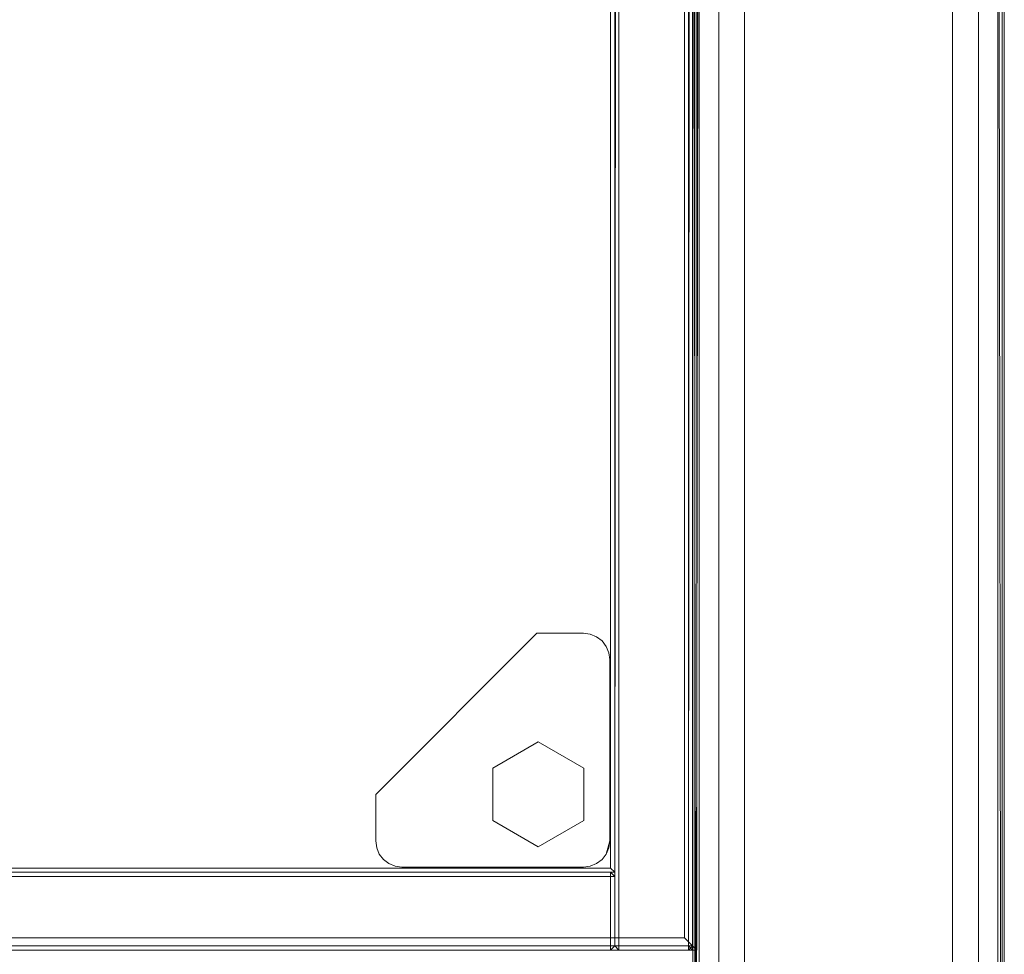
# Model space of a CAD drawing. Header units: inches. Extents: x 813 to 1305, y 19 to 194.
# Tile 847 of 875: x 1295 to 1304, y 131 to 140. Entities that reach past the tile are written whole.
import ezdxf

# ---------------------------------------------------------------- set-up
doc = ezdxf.new("R2010")
doc.units = ezdxf.units.IN
doc.header["$MEASUREMENT"] = 0
for name, color, linetype, true_color in [('CET color Bisque2', 7, 'Continuous', 0xf0d2b4), ('CET color Grey2', 7, 'Continuous', 0x060606), ('CET color Grey77', 7, 'Continuous', 0xc4c4c4), ('CET color Grey80', 7, 'Continuous', 0xcbcdcc), ('CET color Grey98', 7, 'Continuous', 0xfafafa), ('CET color NavajoWhite4', 7, 'Continuous', 0x81775f)]:
    doc.layers.add(name, color=color, linetype=linetype, true_color=true_color)
doc.layers.add('CET Default', color=7, linetype='Continuous')

# ---------------------------------------------------------------- blocks, each defined once
blk = doc.blocks.new('*C171')
at = {"layer": 'CET color Grey2', "linetype": 'Continuous', "lineweight": 0}
for points, invisible_edges in [([(40, 2.5, 32.1525), (2, 2.5, 32.1525), (2, 2.5, 34.0275), (40, 2.5, 32.1525)], 4), ([(40, 2.5, 32.1525), (2, 2.5, 34.0275), (40, 2.5, 34.0275), (40, 2.5, 32.1525)], 9), ([(2, 2.5, 32.1525), (40, 2.5, 32.1525), (40, 0.5, 32.1525), (2, 2.5, 32.1525)], 4), ([(2, 2.5, 32.1525), (40, 0.5, 32.1525), (2, 0.5, 32.1525), (2, 2.5, 32.1525)], 9), ([(2, 0.5, 34.0275), (40, 0.5, 34.0275), (40, 2.5, 34.0275), (2, 0.5, 34.0275)], 4), ([(2, 0.5, 34.0275), (40, 2.5, 34.0275), (2, 2.5, 34.0275), (2, 0.5, 34.0275)], 9), ([(40, 2.5, 48.4213), (2, 2.5, 48.4213), (2, 2.5, 49.4213), (40, 2.5, 48.4213)], 4), ([(40, 2.5, 48.4213), (2, 2.5, 49.4213), (40, 2.5, 49.4213), (40, 2.5, 48.4213)], 9), ([(2, 2.5, 48.4213), (40, 2.5, 48.4213), (40, 0.5, 48.4213), (2, 2.5, 48.4213)], 4), ([(2, 2.5, 48.4213), (40, 0.5, 48.4213), (2, 0.5, 48.4213), (2, 2.5, 48.4213)], 9), ([(2, 0.5, 49.4213), (40, 0.5, 49.4213), (40, 2.5, 49.4213), (2, 0.5, 49.4213)], 4), ([(2, 0.5, 49.4213), (40, 2.5, 49.4213), (2, 2.5, 49.4213), (2, 0.5, 49.4213)], 9), ([(40, 2.5, 8.59), (2, 2.5, 8.59), (2, 2.5, 9.59), (40, 2.5, 8.59)], 4), ([(40, 2.5, 8.59), (2, 2.5, 9.59), (40, 2.5, 9.59), (40, 2.5, 8.59)], 9), ([(2, 2.5, 8.59), (40, 2.5, 8.59), (40, 0.5, 8.59), (2, 2.5, 8.59)], 4), ([(2, 2.5, 8.59), (40, 0.5, 8.59), (2, 0.5, 8.59), (2, 2.5, 8.59)], 9), ([(2, 0.5, 9.59), (40, 0.5, 9.59), (40, 2.5, 9.59), (2, 0.5, 9.59)], 4), ([(2, 0.5, 9.59), (40, 2.5, 9.59), (2, 2.5, 9.59), (2, 0.5, 9.59)], 9), ([(40, 2.5, 0.5), (2, 2.5, 0.5), (2, 2.5, 1.5), (40, 2.5, 0.5)], 4), ([(40, 2.5, 0.5), (2, 2.5, 1.5), (40, 2.5, 1.5), (40, 2.5, 0.5)], 9), ([(2, 2.5, 0.5), (40, 2.5, 0.5), (40, 0.5, 0.5), (2, 2.5, 0.5)], 4), ([(2, 2.5, 0.5), (40, 0.5, 0.5), (2, 0.5, 0.5), (2, 2.5, 0.5)], 9), ([(2, 0.5, 1.5), (40, 0.5, 1.5), (40, 2.5, 1.5), (2, 0.5, 1.5)], 4), ([(2, 0.5, 1.5), (40, 2.5, 1.5), (2, 2.5, 1.5), (2, 0.5, 1.5)], 9), ([(2, 0.5, 32.1525), (40, 0.5, 32.1525), (40, 0.5, 34.0275), (2, 0.5, 32.1525)], 4), ([(2, 0.5, 32.1525), (40, 0.5, 34.0275), (2, 0.5, 34.0275), (2, 0.5, 32.1525)], 9), ([(2, 0.5, 48.4213), (40, 0.5, 48.4213), (40, 0.5, 49.4213), (2, 0.5, 48.4213)], 4), ([(2, 0.5, 48.4213), (40, 0.5, 49.4213), (2, 0.5, 49.4213), (2, 0.5, 48.4213)], 9), ([(2, 0.5, 8.59), (40, 0.5, 8.59), (40, 0.5, 9.59), (2, 0.5, 8.59)], 4), ([(2, 0.5, 8.59), (40, 0.5, 9.59), (2, 0.5, 9.59), (2, 0.5, 8.59)], 9), ([(2, 0.5, 0.5), (40, 0.5, 0.5), (40, 0.5, 1.5), (2, 0.5, 0.5)], 4), ([(2, 0.5, 0.5), (40, 0.5, 1.5), (2, 0.5, 1.5), (2, 0.5, 0.5)], 9)]:
    blk.add_3dface(points, dxfattribs=dict(at, invisible_edges=invisible_edges))
at = {"layer": 'CET color Grey98', "linetype": 'Continuous', "lineweight": 0}
for points, invisible_edges in [([(42, 3, 0.5625), (0, 3, 0.5625), (0, 3, 0.8675), (42, 3, 0.5625)], 4), ([(42, 3, 0.5625), (0, 3, 0.8675), (42, 3, 0.8675), (42, 3, 0.5625)], 9), ([(42, 3, 0.8675), (0, 3, 0.8675), (0, 2.9375, 0.93), (42, 3, 0.8675)], 4), ([(42, 3, 0.8675), (0, 2.9375, 0.93), (42, 2.9375, 0.93), (42, 3, 0.8675)], 9), ([(41.8125, 3, 1.1525), (0.1875, 3, 32.9025), (41.8125, 3, 32.9025), (41.8125, 3, 1.1525)], 9), ([(41.8125, 3, 1.1525), (0.1875, 3, 1.1525), (0.1875, 3, 32.9025), (41.8125, 3, 1.1525)], 4), ([(41.8125, 3, 33.1525), (0.1875, 3, 48.9025), (41.8125, 3, 48.9025), (41.8125, 3, 33.1525)], 9), ([(41.8125, 3, 33.1525), (0.1875, 3, 33.1525), (0.1875, 3, 48.9025), (41.8125, 3, 33.1525)], 4), ([(42, 2.9375, 0.93), (0, 2.9375, 0.93), (0, 2.75, 0.93), (42, 2.9375, 0.93)], 4), ([(42, 2.9375, 0.93), (0, 2.75, 0.93), (42, 2.75, 0.93), (42, 2.9375, 0.93)], 9), ([(42, 2.75, 0.5), (0, 2.75, 0.5), (0, 2.9375, 0.5), (42, 2.75, 0.5)], 4), ([(42, 2.75, 0.5), (0, 2.9375, 0.5), (42, 2.9375, 0.5), (42, 2.75, 0.5)], 9), ([(41.8125, 2.75, 1.09), (0.1875, 2.9375, 1.09), (41.8125, 2.9375, 1.09), (41.8125, 2.75, 1.09)], 9), ([(41.8125, 2.75, 1.09), (0.1875, 2.75, 1.09), (0.1875, 2.9375, 1.09), (41.8125, 2.75, 1.09)], 4), ([(41.8125, 2.9375, 32.965), (0.1875, 2.75, 32.965), (41.8125, 2.75, 32.965), (41.8125, 2.9375, 32.965)], 9), ([(41.8125, 2.9375, 32.965), (0.1875, 2.9375, 32.965), (0.1875, 2.75, 32.965), (41.8125, 2.9375, 32.965)], 4), ([(41.8125, 2.75, 33.09), (0.1875, 2.9375, 33.09), (41.8125, 2.9375, 33.09), (41.8125, 2.75, 33.09)], 9), ([(41.8125, 2.75, 33.09), (0.1875, 2.75, 33.09), (0.1875, 2.9375, 33.09), (41.8125, 2.75, 33.09)], 4), ([(41.8125, 2.9375, 48.965), (0.1875, 2.75, 48.965), (41.8125, 2.75, 48.965), (41.8125, 2.9375, 48.965)], 9), ([(41.8125, 2.9375, 48.965), (0.1875, 2.9375, 48.965), (0.1875, 2.75, 48.965), (41.8125, 2.9375, 48.965)], 4), ([(42, 2.75, 0.93), (0, 2.75, 0.93), (0, 2.75, 0.5), (42, 2.75, 0.93)], 4), ([(42, 2.75, 0.93), (0, 2.75, 0.5), (42, 2.75, 0.5), (42, 2.75, 0.93)], 9), ([(41.8125, 2.75, 32.965), (0.1875, 2.75, 1.09), (41.8125, 2.75, 1.09), (41.8125, 2.75, 32.965)], 9), ([(41.8125, 2.75, 32.965), (0.1875, 2.75, 32.965), (0.1875, 2.75, 1.09), (41.8125, 2.75, 32.965)], 4), ([(41.8125, 2.75, 48.965), (0.1875, 2.75, 33.09), (41.8125, 2.75, 33.09), (41.8125, 2.75, 48.965)], 9), ([(41.8125, 2.75, 48.965), (0.1875, 2.75, 48.965), (0.1875, 2.75, 33.09), (41.8125, 2.75, 48.965)], 4), ([(0, 0.0625, 0.93), (42, 0.0625, 0.93), (42, 0.25, 0.93), (0, 0.0625, 0.93)], 4), ([(0, 0.0625, 0.93), (42, 0.25, 0.93), (0, 0.25, 0.93), (0, 0.0625, 0.93)], 9), ([(0, 0.25, 0.93), (42, 0.25, 0.93), (42, 0.25, 0.5), (0, 0.25, 0.93)], 4), ([(0, 0.25, 0.93), (42, 0.25, 0.5), (0, 0.25, 0.5), (0, 0.25, 0.93)], 9), ([(0, 0.25, 0.5), (42, 0.25, 0.5), (42, 0.0625, 0.5), (0, 0.25, 0.5)], 4), ([(0, 0.25, 0.5), (42, 0.0625, 0.5), (0, 0.0625, 0.5), (0, 0.25, 0.5)], 9), ([(0.1875, 0.25, 1.09), (41.8125, 0.0625, 1.09), (0.1875, 0.0625, 1.09), (0.1875, 0.25, 1.09)], 9), ([(0.1875, 0.25, 1.09), (41.8125, 0.25, 1.09), (41.8125, 0.0625, 1.09), (0.1875, 0.25, 1.09)], 4), ([(0.1875, 0.0625, 32.965), (41.8125, 0.25, 32.965), (0.1875, 0.25, 32.965), (0.1875, 0.0625, 32.965)], 9), ([(0.1875, 0.0625, 32.965), (41.8125, 0.0625, 32.965), (41.8125, 0.25, 32.965), (0.1875, 0.0625, 32.965)], 4), ([(0.1875, 0.25, 32.965), (41.8125, 0.25, 1.09), (0.1875, 0.25, 1.09), (0.1875, 0.25, 32.965)], 9), ([(0.1875, 0.25, 32.965), (41.8125, 0.25, 32.965), (41.8125, 0.25, 1.09), (0.1875, 0.25, 32.965)], 4), ([(0.1875, 0.25, 33.09), (41.8125, 0.0625, 33.09), (0.1875, 0.0625, 33.09), (0.1875, 0.25, 33.09)], 9), ([(0.1875, 0.25, 33.09), (41.8125, 0.25, 33.09), (41.8125, 0.0625, 33.09), (0.1875, 0.25, 33.09)], 4), ([(0.1875, 0.0625, 48.965), (41.8125, 0.25, 48.965), (0.1875, 0.25, 48.965), (0.1875, 0.0625, 48.965)], 9), ([(0.1875, 0.0625, 48.965), (41.8125, 0.0625, 48.965), (41.8125, 0.25, 48.965), (0.1875, 0.0625, 48.965)], 4), ([(0.1875, 0.25, 48.965), (41.8125, 0.25, 33.09), (0.1875, 0.25, 33.09), (0.1875, 0.25, 48.965)], 9), ([(0.1875, 0.25, 48.965), (41.8125, 0.25, 48.965), (41.8125, 0.25, 33.09), (0.1875, 0.25, 48.965)], 4), ([(0, 0, 0.8675), (42, 0, 0.8675), (42, 0.0625, 0.93), (0, 0, 0.8675)], 4), ([(0, 0, 0.8675), (42, 0.0625, 0.93), (0, 0.0625, 0.93), (0, 0, 0.8675)], 9), ([(0, 0.0625, 0.5), (42, 0.0625, 0.5), (42, 0, 0.5625), (0, 0.0625, 0.5)], 4), ([(0, 0.0625, 0.5), (42, 0, 0.5625), (0, 0, 0.5625), (0, 0.0625, 0.5)], 9), ([(0, 0, 0.5625), (42, 0, 0.5625), (42, 0, 0.8675), (0, 0, 0.5625)], 4), ([(0, 0, 0.5625), (42, 0, 0.8675), (0, 0, 0.8675), (0, 0, 0.5625)], 9), ([(0.1875, 0.0625, 1.09), (41.8125, 0, 1.1525), (0.1875, 0, 1.1525), (0.1875, 0.0625, 1.09)], 9), ([(0.1875, 0.0625, 1.09), (41.8125, 0.0625, 1.09), (41.8125, 0, 1.1525), (0.1875, 0.0625, 1.09)], 4), ([(0.1875, 0, 32.9025), (41.8125, 0.0625, 32.965), (0.1875, 0.0625, 32.965), (0.1875, 0, 32.9025)], 9), ([(0.1875, 0, 32.9025), (41.8125, 0, 32.9025), (41.8125, 0.0625, 32.965), (0.1875, 0, 32.9025)], 4), ([(0.1875, 0.0625, 33.09), (41.8125, 0, 33.1525), (0.1875, 0, 33.1525), (0.1875, 0.0625, 33.09)], 9), ([(0.1875, 0.0625, 33.09), (41.8125, 0.0625, 33.09), (41.8125, 0, 33.1525), (0.1875, 0.0625, 33.09)], 4), ([(0.1875, 0, 1.1525), (41.8125, 0, 32.9025), (0.1875, 0, 32.9025), (0.1875, 0, 1.1525)], 9), ([(0.1875, 0, 1.1525), (41.8125, 0, 1.1525), (41.8125, 0, 32.9025), (0.1875, 0, 1.1525)], 4), ([(0.1875, 0, 33.1525), (41.8125, 0, 48.9025), (0.1875, 0, 48.9025), (0.1875, 0, 33.1525)], 9), ([(0.1875, 0, 33.1525), (41.8125, 0, 33.1525), (41.8125, 0, 48.9025), (0.1875, 0, 33.1525)], 4)]:
    blk.add_3dface(points, dxfattribs=dict(at, invisible_edges=invisible_edges))
for points in [[(42, 2.9375, 0.5), (0, 2.9375, 0.5), (0, 3, 0.5625), (42, 2.9375, 0.5)], [(42, 2.9375, 0.5), (0, 3, 0.5625), (42, 3, 0.5625), (42, 2.9375, 0.5)], [(41.8125, 2.9375, 1.09), (0.1875, 3, 1.1525), (41.8125, 3, 1.1525), (41.8125, 2.9375, 1.09)], [(41.8125, 2.9375, 1.09), (0.1875, 2.9375, 1.09), (0.1875, 3, 1.1525), (41.8125, 2.9375, 1.09)], [(41.8125, 3, 32.9025), (0.1875, 2.9375, 32.965), (41.8125, 2.9375, 32.965), (41.8125, 3, 32.9025)], [(41.8125, 3, 32.9025), (0.1875, 3, 32.9025), (0.1875, 2.9375, 32.965), (41.8125, 3, 32.9025)], [(41.8125, 2.9375, 33.09), (0.1875, 3, 33.1525), (41.8125, 3, 33.1525), (41.8125, 2.9375, 33.09)], [(41.8125, 2.9375, 33.09), (0.1875, 2.9375, 33.09), (0.1875, 3, 33.1525), (41.8125, 2.9375, 33.09)], [(41.8125, 3, 48.9025), (0.1875, 2.9375, 48.965), (41.8125, 2.9375, 48.965), (41.8125, 3, 48.9025)], [(41.8125, 3, 48.9025), (0.1875, 3, 48.9025), (0.1875, 2.9375, 48.965), (41.8125, 3, 48.9025)], [(0.1875, 0, 48.9025), (41.8125, 0.0625, 48.965), (0.1875, 0.0625, 48.965), (0.1875, 0, 48.9025)], [(0.1875, 0, 48.9025), (41.8125, 0, 48.9025), (41.8125, 0.0625, 48.965), (0.1875, 0, 48.9025)]]:
    blk.add_3dface(points, dxfattribs=at)
blk = doc.blocks.new('*C167')
at = {"layer": 'CET Default', "linetype": 'Continuous', "lineweight": 0, "rotation": 89.99999999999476}
blk.add_blockref('*C171', (505.7222, 919.8549), dxfattribs=at)
blk = doc.blocks.new('*C264')
at = {"layer": 'CET color Grey98', "linetype": 'Continuous', "lineweight": 0}
for points, invisible_edges in [([(-41.9687, 0.0197, 49.5), (41.9688, 0.0197, 49.5), (41.9688, 2.9803, 49.5), (-41.9687, 0.0197, 49.5)], 4), ([(-41.9687, 0.0197, 49.5), (41.9688, 2.9803, 49.5), (-41.9687, 2.9803, 49.5), (-41.9687, 0.0197, 49.5)], 9), ([(-41.9687, 2.9803, 49.5), (41.9688, 2.9803, 49.5), (41.9688, 2.9803, 49.25), (-41.9687, 2.9803, 49.5)], 4), ([(-41.9687, 2.9803, 49.5), (41.9688, 2.9803, 49.25), (-41.9687, 2.9803, 49.25), (-41.9687, 2.9803, 49.5)], 9), ([(-41.9687, 2.9803, 49.25), (41.9688, 2.9803, 49.25), (41.9688, 0.0197, 49.25), (-41.9687, 2.9803, 49.25)], 4), ([(-41.9687, 2.9803, 49.25), (41.9688, 0.0197, 49.25), (-41.9687, 0.0197, 49.25), (-41.9687, 2.9803, 49.25)], 9), ([(-41.9687, 0.0197, 49.25), (41.9688, 0.0197, 49.25), (41.9688, 0.0197, 49.5), (-41.9687, 0.0197, 49.25)], 4), ([(-41.9687, 0.0197, 49.25), (41.9688, 0.0197, 49.5), (-41.9687, 0.0197, 49.5), (-41.9687, 0.0197, 49.25)], 9)]:
    blk.add_3dface(points, dxfattribs=dict(at, invisible_edges=invisible_edges))
blk = doc.blocks.new('*C274')
at = {"layer": 'CET Default', "linetype": 'Continuous', "lineweight": 0, "rotation": 89.9999999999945}
blk.add_blockref('*C264', (505.7222, 961.8549), dxfattribs=at)
blk = doc.blocks.new('*C239')
at = {"layer": 'CET color Bisque2', "linetype": 'Continuous', "lineweight": 0}
for points, invisible_edges in [([(0.791, 3.041, 27.965), (59.169, 3.041, 27.965), (59.169, 15.169, 27.965), (0.791, 3.041, 27.965)], 4), ([(0.791, 3.041, 27.965), (59.169, 15.169, 27.965), (0.791, 15.169, 27.965), (0.791, 3.041, 27.965)], 9)]:
    blk.add_3dface(points, dxfattribs=dict(at, invisible_edges=invisible_edges))
at = {"layer": 'CET color Grey77', "linetype": 'Continuous', "lineweight": 0}
for points, invisible_edges in [([(58.9088, 15.1608, 0.1409), (56.9088, 14.9088, 0.1409), (56.9174, 14.974, 0.1409), (58.9088, 15.1608, 0.1409)], 13), ([(58.9088, 15.1608, 0.1409), (56.9088, 14.4608, 0.1409), (56.9088, 14.9088, 0.1409), (58.9088, 15.1608, 0.1409)], 13), ([(58.9088, 15.1608, 0.1409), (58.4608, 12.9088, 0.1409), (56.9088, 14.4608, 0.1409), (58.9088, 15.1608, 0.1409)], 13), ([(56.9088, 14.4608, 0.5897), (58.4608, 12.9088, 0.5897), (58.9088, 15.1608, 0.5897), (56.9088, 14.4608, 0.5897)], 6), ([(56.9088, 14.9088, 0.5897), (56.9088, 14.4608, 0.5897), (58.9088, 15.1608, 0.5897), (56.9088, 14.9088, 0.5897)], 6), ([(56.9174, 14.974, 0.5897), (56.9088, 14.9088, 0.5897), (58.9088, 15.1608, 0.5897), (56.9174, 14.974, 0.5897)], 6), ([(58.9088, 15.1608, 0.1409), (56.9174, 14.974, 0.1409), (56.9425, 15.0348, 0.1409), (58.9088, 15.1608, 0.1409)], 13), ([(56.9425, 15.0348, 0.5897), (56.9174, 14.974, 0.5897), (58.9088, 15.1608, 0.5897), (56.9425, 15.0348, 0.5897)], 6), ([(58.9088, 15.1608, 0.1409), (56.9425, 15.0348, 0.1409), (56.9826, 15.087, 0.1409), (58.9088, 15.1608, 0.1409)], 13), ([(56.9826, 15.087, 0.5897), (56.9425, 15.0348, 0.5897), (58.9088, 15.1608, 0.5897), (56.9826, 15.087, 0.5897)], 6), ([(56.9425, 15.0348, 0.5897), (56.9826, 15.087, 0.5897), (56.9425, 15.0348, 0.1409), (56.9425, 15.0348, 0.5897)], 2), ([(56.9826, 15.087, 0.5897), (56.9826, 15.087, 0.1409), (56.9425, 15.0348, 0.1409), (56.9826, 15.087, 0.5897)], 4), ([(58.9088, 15.1608, 0.1409), (56.9826, 15.087, 0.1409), (57.0348, 15.127, 0.1409), (58.9088, 15.1608, 0.1409)], 13), ([(57.0348, 15.127, 0.5897), (56.9826, 15.087, 0.5897), (58.9088, 15.1608, 0.5897), (57.0348, 15.127, 0.5897)], 6), ([(56.9826, 15.087, 0.5897), (57.0348, 15.127, 0.5897), (56.9826, 15.087, 0.1409), (56.9826, 15.087, 0.5897)], 2), ([(57.0348, 15.127, 0.5897), (57.0348, 15.127, 0.1409), (56.9826, 15.087, 0.1409), (57.0348, 15.127, 0.5897)], 4), ([(58.9088, 15.1608, 0.1409), (57.0348, 15.127, 0.1409), (57.0956, 15.1522, 0.1409), (58.9088, 15.1608, 0.1409)], 13), ([(57.0956, 15.1522, 0.5897), (57.0348, 15.127, 0.5897), (58.9088, 15.1608, 0.5897), (57.0956, 15.1522, 0.5897)], 6), ([(57.0348, 15.127, 0.5897), (57.0956, 15.1522, 0.5897), (57.0348, 15.127, 0.1409), (57.0348, 15.127, 0.5897)], 2), ([(57.0956, 15.1522, 0.5897), (57.0956, 15.1522, 0.1409), (57.0348, 15.127, 0.1409), (57.0956, 15.1522, 0.5897)], 4), ([(58.9088, 15.1608, 0.1409), (57.0956, 15.1522, 0.1409), (57.1608, 15.1608, 0.1409), (58.9088, 15.1608, 0.1409)], 9), ([(57.1608, 15.1608, 0.5897), (57.0956, 15.1522, 0.5897), (58.9088, 15.1608, 0.5897), (57.1608, 15.1608, 0.5897)], 2), ([(57.0956, 15.1522, 0.5897), (57.1608, 15.1608, 0.5897), (57.0956, 15.1522, 0.1409), (57.0956, 15.1522, 0.5897)], 2), ([(57.1608, 15.1608, 0.5897), (57.1608, 15.1608, 0.1409), (57.0956, 15.1522, 0.1409), (57.1608, 15.1608, 0.5897)], 4), ([(57.1608, 15.1608, 0.5897), (58.9088, 15.1608, 0.5897), (57.1608, 15.1608, 0.1409), (57.1608, 15.1608, 0.5897)], 2), ([(58.9088, 15.1608, 0.5897), (58.9088, 15.1608, 0.1409), (57.1608, 15.1608, 0.1409), (58.9088, 15.1608, 0.5897)], 4), ([(58.9088, 15.1608, 0.1409), (58.9088, 12.9088, 0.1409), (58.4608, 12.9088, 0.1409), (58.9088, 15.1608, 0.1409)], 13), ([(58.4608, 12.9088, 0.5897), (58.9088, 12.9088, 0.5897), (58.9088, 15.1608, 0.5897), (58.4608, 12.9088, 0.5897)], 6), ([(58.9088, 15.1608, 0.5897), (58.974, 15.1522, 0.5897), (58.9088, 15.1608, 0.1409), (58.9088, 15.1608, 0.5897)], 2), ([(58.974, 15.1522, 0.5897), (58.974, 15.1522, 0.1409), (58.9088, 15.1608, 0.1409), (58.974, 15.1522, 0.5897)], 4), ([(58.9088, 15.1608, 0.1409), (58.974, 12.9174, 0.1409), (58.9088, 12.9088, 0.1409), (58.9088, 15.1608, 0.1409)], 13), ([(58.9088, 15.1608, 0.1409), (59.0348, 12.9426, 0.1409), (58.974, 12.9174, 0.1409), (58.9088, 15.1608, 0.1409)], 13), ([(58.9088, 15.1608, 0.1409), (59.087, 12.9826, 0.1409), (59.0348, 12.9426, 0.1409), (58.9088, 15.1608, 0.1409)], 13), ([(58.9088, 15.1608, 0.1409), (59.127, 13.0348, 0.1409), (59.087, 12.9826, 0.1409), (58.9088, 15.1608, 0.1409)], 13), ([(58.9088, 15.1608, 0.1409), (59.1522, 13.0956, 0.1409), (59.127, 13.0348, 0.1409), (58.9088, 15.1608, 0.1409)], 13), ([(58.9088, 15.1608, 0.1409), (59.1608, 13.1608, 0.1409), (59.1522, 13.0956, 0.1409), (58.9088, 15.1608, 0.1409)], 13), ([(58.9088, 15.1608, 0.1409), (59.1608, 14.9088, 0.1409), (59.1608, 13.1608, 0.1409), (58.9088, 15.1608, 0.1409)], 13), ([(58.9088, 15.1608, 0.1409), (59.1522, 14.974, 0.1409), (59.1608, 14.9088, 0.1409), (58.9088, 15.1608, 0.1409)], 13), ([(58.9088, 15.1608, 0.1409), (59.127, 15.0348, 0.1409), (59.1522, 14.974, 0.1409), (58.9088, 15.1608, 0.1409)], 13), ([(58.9088, 15.1608, 0.1409), (59.087, 15.087, 0.1409), (59.127, 15.0348, 0.1409), (58.9088, 15.1608, 0.1409)], 13), ([(58.9088, 15.1608, 0.1409), (59.0348, 15.127, 0.1409), (59.087, 15.087, 0.1409), (58.9088, 15.1608, 0.1409)], 4), ([(59.087, 15.087, 0.5897), (59.0348, 15.127, 0.5897), (58.9088, 15.1608, 0.5897), (59.087, 15.087, 0.5897)], 4), ([(59.127, 15.0348, 0.5897), (59.087, 15.087, 0.5897), (58.9088, 15.1608, 0.5897), (59.127, 15.0348, 0.5897)], 6), ([(59.1522, 14.974, 0.5897), (59.127, 15.0348, 0.5897), (58.9088, 15.1608, 0.5897), (59.1522, 14.974, 0.5897)], 6), ([(59.1608, 14.9088, 0.5897), (59.1522, 14.974, 0.5897), (58.9088, 15.1608, 0.5897), (59.1608, 14.9088, 0.5897)], 6), ([(59.1608, 13.1608, 0.5897), (59.1608, 14.9088, 0.5897), (58.9088, 15.1608, 0.5897), (59.1608, 13.1608, 0.5897)], 6), ([(59.1522, 13.0956, 0.5897), (59.1608, 13.1608, 0.5897), (58.9088, 15.1608, 0.5897), (59.1522, 13.0956, 0.5897)], 6), ([(59.127, 13.0348, 0.5897), (59.1522, 13.0956, 0.5897), (58.9088, 15.1608, 0.5897), (59.127, 13.0348, 0.5897)], 6), ([(59.087, 12.9826, 0.5897), (59.127, 13.0348, 0.5897), (58.9088, 15.1608, 0.5897), (59.087, 12.9826, 0.5897)], 6), ([(59.0348, 12.9426, 0.5897), (59.087, 12.9826, 0.5897), (58.9088, 15.1608, 0.5897), (59.0348, 12.9426, 0.5897)], 6), ([(58.974, 12.9174, 0.5897), (59.0348, 12.9426, 0.5897), (58.9088, 15.1608, 0.5897), (58.974, 12.9174, 0.5897)], 6), ([(58.9088, 12.9088, 0.5897), (58.974, 12.9174, 0.5897), (58.9088, 15.1608, 0.5897), (58.9088, 12.9088, 0.5897)], 6), ([(58.974, 15.1522, 0.5897), (59.0348, 15.127, 0.5897), (58.974, 15.1522, 0.1409), (58.974, 15.1522, 0.5897)], 2), ([(59.0348, 15.127, 0.5897), (59.0348, 15.127, 0.1409), (58.974, 15.1522, 0.1409), (59.0348, 15.127, 0.5897)], 4), ([(59.0348, 15.127, 0.5897), (59.087, 15.087, 0.5897), (59.0348, 15.127, 0.1409), (59.0348, 15.127, 0.5897)], 2), ([(59.087, 15.087, 0.5897), (59.087, 15.087, 0.1409), (59.0348, 15.127, 0.1409), (59.087, 15.087, 0.5897)], 4), ([(59.087, 15.087, 0.5897), (59.127, 15.0348, 0.5897), (59.087, 15.087, 0.1409), (59.087, 15.087, 0.5897)], 2), ([(59.127, 15.0348, 0.5897), (59.127, 15.0348, 0.1409), (59.087, 15.087, 0.1409), (59.127, 15.0348, 0.5897)], 4), ([(56.9174, 14.974, 0.5897), (56.9425, 15.0348, 0.5897), (56.9174, 14.974, 0.1409), (56.9174, 14.974, 0.5897)], 2), ([(56.9425, 15.0348, 0.5897), (56.9425, 15.0348, 0.1409), (56.9174, 14.974, 0.1409), (56.9425, 15.0348, 0.5897)], 4), ([(59.127, 15.0348, 0.5897), (59.1522, 14.974, 0.5897), (59.127, 15.0348, 0.1409), (59.127, 15.0348, 0.5897)], 2), ([(59.1522, 14.974, 0.5897), (59.1522, 14.974, 0.1409), (59.127, 15.0348, 0.1409), (59.1522, 14.974, 0.5897)], 4), ([(56.9088, 14.9088, 0.5897), (56.9174, 14.974, 0.5897), (56.9088, 14.9088, 0.1409), (56.9088, 14.9088, 0.5897)], 2), ([(56.9174, 14.974, 0.5897), (56.9174, 14.974, 0.1409), (56.9088, 14.9088, 0.1409), (56.9174, 14.974, 0.5897)], 4), ([(56.9088, 14.4608, 0.5897), (56.9088, 14.9088, 0.5897), (56.9088, 14.4608, 0.1409), (56.9088, 14.4608, 0.5897)], 2), ([(56.9088, 14.9088, 0.5897), (56.9088, 14.9088, 0.1409), (56.9088, 14.4608, 0.1409), (56.9088, 14.9088, 0.5897)], 4), ([(58.9645, 14.4737), (57.9539, 14.4737), (58.2065, 14.9113), (58.9645, 14.4737)], 13), ([(58.2065, 14.9113, 0.1409), (57.9539, 14.4737, 0.1409), (58.9645, 14.4737, 0.1409), (58.2065, 14.9113, 0.1409)], 6), ([(57.9539, 14.4737, 0.1409), (58.2065, 14.9113, 0.1409), (57.9539, 14.4737), (57.9539, 14.4737, 0.1409)], 2), ([(58.2065, 14.9113, 0.1409), (58.2065, 14.9113), (57.9539, 14.4737), (58.2065, 14.9113, 0.1409)], 4), ([(58.9645, 14.4737), (58.2065, 14.9113), (58.7118, 14.9113), (58.9645, 14.4737)], 9), ([(58.7118, 14.9113, 0.1409), (58.2065, 14.9113, 0.1409), (58.9645, 14.4737, 0.1409), (58.7118, 14.9113, 0.1409)], 2), ([(58.2065, 14.9113, 0.1409), (58.7118, 14.9113, 0.1409), (58.2065, 14.9113), (58.2065, 14.9113, 0.1409)], 2), ([(58.7118, 14.9113, 0.1409), (58.7118, 14.9113), (58.2065, 14.9113), (58.7118, 14.9113, 0.1409)], 4), ([(58.7118, 14.9113, 0.1409), (58.9645, 14.4737, 0.1409), (58.7118, 14.9113), (58.7118, 14.9113, 0.1409)], 2), ([(58.9645, 14.4737, 0.1409), (58.9645, 14.4737), (58.7118, 14.9113), (58.9645, 14.4737, 0.1409)], 4), ([(59.1522, 14.974, 0.5897), (59.1608, 14.9088, 0.5897), (59.1522, 14.974, 0.1409), (59.1522, 14.974, 0.5897)], 2), ([(59.1608, 14.9088, 0.5897), (59.1608, 14.9088, 0.1409), (59.1522, 14.974, 0.1409), (59.1608, 14.9088, 0.5897)], 4), ([(59.1608, 14.9088, 0.5897), (59.1608, 13.1608, 0.5897), (59.1608, 14.9088, 0.1409), (59.1608, 14.9088, 0.5897)], 2), ([(59.1608, 13.1608, 0.5897), (59.1608, 13.1608, 0.1409), (59.1608, 14.9088, 0.1409), (59.1608, 13.1608, 0.5897)], 4), ([(58.4608, 12.9088, 0.5897), (56.9088, 14.4608, 0.5897), (58.4608, 12.9088, 0.1409), (58.4608, 12.9088, 0.5897)], 2), ([(56.9088, 14.4608, 0.5897), (56.9088, 14.4608, 0.1409), (58.4608, 12.9088, 0.1409), (56.9088, 14.4608, 0.5897)], 4), ([(58.9645, 14.4737), (58.2065, 14.0361), (57.9539, 14.4737), (58.9645, 14.4737)], 13), ([(57.9539, 14.4737, 0.1409), (58.2065, 14.0361, 0.1409), (58.9645, 14.4737, 0.1409), (57.9539, 14.4737, 0.1409)], 6), ([(58.2065, 14.0361, 0.1409), (57.9539, 14.4737, 0.1409), (58.2065, 14.0361), (58.2065, 14.0361, 0.1409)], 2), ([(57.9539, 14.4737, 0.1409), (57.9539, 14.4737), (58.2065, 14.0361), (57.9539, 14.4737, 0.1409)], 4), ([(58.9645, 14.4737), (58.7118, 14.0361), (58.2065, 14.0361), (58.9645, 14.4737)], 4), ([(58.2065, 14.0361, 0.1409), (58.7118, 14.0361, 0.1409), (58.9645, 14.4737, 0.1409), (58.2065, 14.0361, 0.1409)], 4), ([(58.9645, 14.4737, 0.1409), (58.7118, 14.0361, 0.1409), (58.9645, 14.4737), (58.9645, 14.4737, 0.1409)], 2), ([(58.7118, 14.0361, 0.1409), (58.7118, 14.0361), (58.9645, 14.4737), (58.7118, 14.0361, 0.1409)], 4), ([(58.7118, 14.0361, 0.1409), (58.2065, 14.0361, 0.1409), (58.7118, 14.0361), (58.7118, 14.0361, 0.1409)], 2), ([(58.2065, 14.0361, 0.1409), (58.2065, 14.0361), (58.7118, 14.0361), (58.2065, 14.0361, 0.1409)], 4), ([(59.1522, 13.0956, 0.5897), (59.127, 13.0348, 0.5897), (59.1522, 13.0956, 0.1409), (59.1522, 13.0956, 0.5897)], 2), ([(59.127, 13.0348, 0.5897), (59.127, 13.0348, 0.1409), (59.1522, 13.0956, 0.1409), (59.127, 13.0348, 0.5897)], 4), ([(59.1608, 13.1608, 0.5897), (59.1522, 13.0956, 0.5897), (59.1608, 13.1608, 0.1409), (59.1608, 13.1608, 0.5897)], 2), ([(59.1522, 13.0956, 0.5897), (59.1522, 13.0956, 0.1409), (59.1608, 13.1608, 0.1409), (59.1522, 13.0956, 0.5897)], 4), ([(59.127, 13.0348, 0.5897), (59.087, 12.9826, 0.5897), (59.127, 13.0348, 0.1409), (59.127, 13.0348, 0.5897)], 2), ([(59.087, 12.9826, 0.5897), (59.087, 12.9826, 0.1409), (59.127, 13.0348, 0.1409), (59.087, 12.9826, 0.5897)], 4), ([(58.9088, 12.9088, 0.5897), (58.4608, 12.9088, 0.5897), (58.9088, 12.9088, 0.1409), (58.9088, 12.9088, 0.5897)], 2), ([(58.4608, 12.9088, 0.5897), (58.4608, 12.9088, 0.1409), (58.9088, 12.9088, 0.1409), (58.4608, 12.9088, 0.5897)], 4), ([(58.974, 12.9174, 0.5897), (58.9088, 12.9088, 0.5897), (58.974, 12.9174, 0.1409), (58.974, 12.9174, 0.5897)], 2), ([(58.9088, 12.9088, 0.5897), (58.9088, 12.9088, 0.1409), (58.974, 12.9174, 0.1409), (58.9088, 12.9088, 0.5897)], 4), ([(59.0348, 12.9426, 0.5897), (58.974, 12.9174, 0.5897), (59.0348, 12.9426, 0.1409), (59.0348, 12.9426, 0.5897)], 2), ([(58.974, 12.9174, 0.5897), (58.974, 12.9174, 0.1409), (59.0348, 12.9426, 0.1409), (58.974, 12.9174, 0.5897)], 4), ([(59.087, 12.9826, 0.5897), (59.0348, 12.9426, 0.5897), (59.087, 12.9826, 0.1409), (59.087, 12.9826, 0.5897)], 2), ([(59.0348, 12.9426, 0.5897), (59.0348, 12.9426, 0.1409), (59.087, 12.9826, 0.1409), (59.0348, 12.9426, 0.5897)], 4)]:
    blk.add_3dface(points, dxfattribs=dict(at, invisible_edges=invisible_edges))
for points in [[(58.9088, 15.1608, 0.1409), (58.974, 15.1522, 0.1409), (59.0348, 15.127, 0.1409), (58.9088, 15.1608, 0.1409)], [(59.0348, 15.127, 0.5897), (58.974, 15.1522, 0.5897), (58.9088, 15.1608, 0.5897), (59.0348, 15.127, 0.5897)]]:
    blk.add_3dface(points, dxfattribs=at)
at = {"layer": 'CET color Grey80', "linetype": 'Continuous', "lineweight": 0}
for points, invisible_edges in [([(0.001, 15.92, 27.964), (59.959, 15.92, 27.964), (59.919, 15.96, 27.924), (0.001, 15.92, 27.964)], 4), ([(0.001, 15.92, 27.964), (59.919, 15.96, 27.924), (0.041, 15.96, 27.924), (0.001, 15.92, 27.964)], 9), ([(0.041, 15.919, 1.34), (59.959, 15.959, 1.3), (0.001, 15.959, 1.3), (0.041, 15.919, 1.34)], 9), ([(0.001, 15.959, 1.3), (59.959, 15.959, 1.3), (59.959, 15.959, 0.63), (0.001, 15.959, 1.3)], 4), ([(0.001, 15.959, 1.3), (59.959, 15.959, 0.63), (0.001, 15.959, 0.63), (0.001, 15.959, 1.3)], 9), ([(0.001, 15.959, 0.63), (59.959, 15.959, 0.63), (59.919, 15.919, 0.59), (0.001, 15.959, 0.63)], 4), ([(0.001, 15.959, 0.63), (59.919, 15.919, 0.59), (0.041, 15.919, 0.59), (0.001, 15.959, 0.63)], 9), ([(0.041, 15.96, 1.381), (59.919, 15.96, 27.924), (59.919, 15.96, 1.381), (0.041, 15.96, 1.381)], 9), ([(0.041, 15.96, 1.381), (0.041, 15.96, 27.924), (59.919, 15.96, 27.924), (0.041, 15.96, 1.381)], 4), ([(0.041, 15.96, 27.924), (59.919, 15.96, 27.924), (59.919, 15.21, 27.924), (0.041, 15.96, 27.924)], 4), ([(0.041, 15.96, 27.924), (59.919, 15.21, 27.924), (0.041, 15.21, 27.924), (0.041, 15.96, 27.924)], 9), ([(59.919, 15.96, 1.381), (0.041, 15.96, 1.381), (0.041, 15.21, 1.381), (59.919, 15.96, 1.381)], 4), ([(59.919, 15.96, 1.381), (0.041, 15.21, 1.381), (59.919, 15.21, 1.381), (59.919, 15.96, 1.381)], 9), ([(0.041, 15.919, 1.34), (59.919, 15.919, 1.34), (59.959, 15.959, 1.3), (0.041, 15.919, 1.34)], 4), ([(59.919, 15.96, 27.924), (59.919, 15.96, 1.381), (59.919, 15.21, 1.381), (59.919, 15.96, 27.924)], 4), ([(59.919, 15.96, 27.924), (59.919, 15.21, 1.381), (59.919, 15.21, 27.924), (59.919, 15.96, 27.924)], 9), ([(59.959, 15.92, 27.964), (59.959, 15.92, 1.341), (59.919, 15.96, 1.381), (59.959, 15.92, 27.964)], 4), ([(59.959, 15.92, 27.964), (59.919, 15.96, 1.381), (59.919, 15.96, 27.924), (59.959, 15.92, 27.964)], 9), ([(59.919, 15.919, 1.34), (59.959, 0.001, 1.3), (59.959, 15.959, 1.3), (59.919, 15.919, 1.34)], 9), ([(59.959, 15.959, 0.63), (59.959, 0.001, 0.63), (59.919, 0.041, 0.59), (59.959, 15.959, 0.63)], 4), ([(59.959, 15.959, 0.63), (59.919, 0.041, 0.59), (59.919, 15.919, 0.59), (59.959, 15.959, 0.63)], 9), ([(59.959, 15.959, 1.3), (59.959, 0.001, 1.3), (59.959, 0.001, 0.63), (59.959, 15.959, 1.3)], 4), ([(59.959, 15.959, 1.3), (59.959, 0.001, 0.63), (59.959, 15.959, 0.63), (59.959, 15.959, 1.3)], 9), ([(0.001, 15.25, 27.964), (59.959, 15.25, 27.964), (59.959, 15.92, 27.964), (0.001, 15.25, 27.964)], 4), ([(0.001, 15.25, 27.964), (59.959, 15.92, 27.964), (0.001, 15.92, 27.964), (0.001, 15.25, 27.964)], 9), ([(59.959, 15.25, 1.341), (0.001, 15.25, 1.341), (0.001, 15.92, 1.341), (59.959, 15.25, 1.341)], 4), ([(59.959, 15.25, 1.341), (0.001, 15.92, 1.341), (59.959, 15.92, 1.341), (59.959, 15.25, 1.341)], 9), ([(0.041, 0.041, 1.34), (59.919, 0.041, 1.34), (59.919, 15.919, 1.34), (0.041, 0.041, 1.34)], 4), ([(0.041, 0.041, 1.34), (59.919, 15.919, 1.34), (0.041, 15.919, 1.34), (0.041, 0.041, 1.34)], 9), ([(0.041, 0.041, 0.59), (59.919, 15.919, 0.59), (59.919, 0.041, 0.59), (0.041, 0.041, 0.59)], 9), ([(0.041, 0.041, 0.59), (0.041, 15.919, 0.59), (59.919, 15.919, 0.59), (0.041, 0.041, 0.59)], 4), ([(0.041, 15.919, 0.59), (59.919, 15.919, 0.59), (59.919, 15.919, 1.34), (0.041, 15.919, 0.59)], 4), ([(0.041, 15.919, 0.59), (59.919, 15.919, 1.34), (0.041, 15.919, 1.34), (0.041, 15.919, 0.59)], 9), ([(59.919, 15.919, 0.59), (59.919, 0.041, 0.59), (59.919, 0.041, 1.34), (59.919, 15.919, 0.59)], 4), ([(59.919, 15.919, 0.59), (59.919, 0.041, 1.34), (59.919, 15.919, 1.34), (59.919, 15.919, 0.59)], 9), ([(59.919, 15.919, 1.34), (59.919, 0.041, 1.34), (59.959, 0.001, 1.3), (59.919, 15.919, 1.34)], 4), ([(59.959, 15.25, 27.964), (59.959, 15.25, 1.341), (59.959, 15.92, 1.341), (59.959, 15.25, 27.964)], 4), ([(59.959, 15.25, 27.964), (59.959, 15.92, 1.341), (59.959, 15.92, 27.964), (59.959, 15.25, 27.964)], 9), ([(0.041, 15.21, 27.924), (59.959, 15.25, 27.964), (0.001, 15.25, 27.964), (0.041, 15.21, 27.924)], 9), ([(0.041, 15.21, 27.924), (59.919, 15.21, 27.924), (59.959, 15.25, 27.964), (0.041, 15.21, 27.924)], 4), ([(0.041, 15.21, 1.381), (59.919, 15.21, 1.381), (59.919, 15.21, 27.924), (0.041, 15.21, 1.381)], 4), ([(0.041, 15.21, 1.381), (59.919, 15.21, 27.924), (0.041, 15.21, 27.924), (0.041, 15.21, 1.381)], 9), ([(0.791, 15.169, 27.965), (59.209, 15.209, 27.925), (0.751, 15.209, 27.925), (0.791, 15.169, 27.965)], 9), ([(0.751, 15.209, 27.925), (59.209, 15.209, 27.925), (59.209, 15.209, 27.255), (0.751, 15.209, 27.925)], 4), ([(0.751, 15.209, 27.925), (59.209, 15.209, 27.255), (0.751, 15.209, 27.255), (0.751, 15.209, 27.925)], 9), ([(0.751, 15.209, 27.255), (59.209, 15.209, 27.255), (59.169, 15.169, 27.215), (0.751, 15.209, 27.255)], 4), ([(0.751, 15.209, 27.255), (59.169, 15.169, 27.215), (0.791, 15.169, 27.215), (0.751, 15.209, 27.255)], 9), ([(0.791, 15.169, 27.965), (59.169, 15.169, 27.965), (59.209, 15.209, 27.925), (0.791, 15.169, 27.965)], 4), ([(0.791, 3.041, 27.215), (59.169, 15.169, 27.215), (59.169, 3.041, 27.215), (0.791, 3.041, 27.215)], 9), ([(0.791, 3.041, 27.215), (0.791, 15.169, 27.215), (59.169, 15.169, 27.215), (0.791, 3.041, 27.215)], 4), ([(0.791, 15.169, 27.215), (59.169, 15.169, 27.215), (59.169, 15.169, 27.965), (0.791, 15.169, 27.215)], 4), ([(0.791, 15.169, 27.215), (59.169, 15.169, 27.965), (0.791, 15.169, 27.965), (0.791, 15.169, 27.215)], 9), ([(30.001, 15.169, 14.672), (59.209, 15.209, 14.632), (29.961, 15.209, 14.632), (30.001, 15.169, 14.672)], 9), ([(29.961, 15.209, 14.632), (59.209, 15.209, 14.632), (59.209, 15.209, 13.962), (29.961, 15.209, 14.632)], 4), ([(29.961, 15.209, 14.632), (59.209, 15.209, 13.962), (29.961, 15.209, 13.962), (29.961, 15.209, 14.632)], 9), ([(29.961, 15.209, 13.962), (59.209, 15.209, 13.962), (59.169, 15.169, 13.922), (29.961, 15.209, 13.962)], 4), ([(29.961, 15.209, 13.962), (59.169, 15.169, 13.922), (30.001, 15.169, 13.922), (29.961, 15.209, 13.962)], 9), ([(30.001, 15.169, 14.672), (59.169, 15.169, 14.672), (59.209, 15.209, 14.632), (30.001, 15.169, 14.672)], 4), ([(30.001, 1.541, 14.672), (59.169, 1.541, 14.672), (59.169, 15.169, 14.672), (30.001, 1.541, 14.672)], 4), ([(30.001, 1.541, 14.672), (59.169, 15.169, 14.672), (30.001, 15.169, 14.672), (30.001, 1.541, 14.672)], 9), ([(30.001, 1.541, 13.922), (59.169, 15.169, 13.922), (59.169, 1.541, 13.922), (30.001, 1.541, 13.922)], 9), ([(30.001, 1.541, 13.922), (30.001, 15.169, 13.922), (59.169, 15.169, 13.922), (30.001, 1.541, 13.922)], 4), ([(30.001, 15.169, 13.922), (59.169, 15.169, 13.922), (59.169, 15.169, 14.672), (30.001, 15.169, 13.922)], 4), ([(30.001, 15.169, 13.922), (59.169, 15.169, 14.672), (30.001, 15.169, 14.672), (30.001, 15.169, 13.922)], 9), ([(59.169, 15.169, 27.965), (59.209, 3.001, 27.925), (59.209, 15.209, 27.925), (59.169, 15.169, 27.965)], 9), ([(59.209, 15.209, 27.255), (59.209, 3.001, 27.255), (59.169, 3.041, 27.215), (59.209, 15.209, 27.255)], 4), ([(59.209, 15.209, 27.255), (59.169, 3.041, 27.215), (59.169, 15.169, 27.215), (59.209, 15.209, 27.255)], 9), ([(59.169, 15.169, 14.672), (59.209, 1.501, 14.632), (59.209, 15.209, 14.632), (59.169, 15.169, 14.672)], 9), ([(59.209, 15.209, 13.962), (59.209, 1.501, 13.962), (59.169, 1.541, 13.922), (59.209, 15.209, 13.962)], 4), ([(59.209, 15.209, 13.962), (59.169, 1.541, 13.922), (59.169, 15.169, 13.922), (59.209, 15.209, 13.962)], 9), ([(59.169, 15.169, 27.215), (59.169, 3.041, 27.215), (59.169, 3.041, 27.965), (59.169, 15.169, 27.215)], 4), ([(59.169, 15.169, 27.215), (59.169, 3.041, 27.965), (59.169, 15.169, 27.965), (59.169, 15.169, 27.215)], 9), ([(59.169, 15.169, 27.965), (59.169, 3.041, 27.965), (59.209, 3.001, 27.925), (59.169, 15.169, 27.965)], 4), ([(59.169, 15.169, 13.922), (59.169, 1.541, 13.922), (59.169, 1.541, 14.672), (59.169, 15.169, 13.922)], 4), ([(59.169, 15.169, 13.922), (59.169, 1.541, 14.672), (59.169, 15.169, 14.672), (59.169, 15.169, 13.922)], 9), ([(59.169, 15.169, 14.672), (59.169, 1.541, 14.672), (59.209, 1.501, 14.632), (59.169, 15.169, 14.672)], 4), ([(59.209, 15.209, 27.925), (59.209, 3.001, 27.925), (59.209, 3.001, 27.255), (59.209, 15.209, 27.925)], 4), ([(59.209, 15.209, 27.925), (59.209, 3.001, 27.255), (59.209, 15.209, 27.255), (59.209, 15.209, 27.925)], 9), ([(59.209, 15.209, 14.632), (59.209, 1.501, 14.632), (59.209, 1.501, 13.962), (59.209, 15.209, 14.632)], 4), ([(59.209, 15.209, 14.632), (59.209, 1.501, 13.962), (59.209, 15.209, 13.962), (59.209, 15.209, 14.632)], 9), ([(59.21, 0.041, 1.381), (59.21, 15.169, 1.381), (59.25, 15.209, 1.341), (59.21, 0.041, 1.381)], 4), ([(59.21, 0.041, 1.381), (59.25, 15.209, 1.341), (59.25, 0.001, 1.341), (59.21, 0.041, 1.381)], 9), ([(59.21, 15.169, 1.381), (59.21, 15.169, 27.924), (59.25, 15.209, 27.964), (59.21, 15.169, 1.381)], 4), ([(59.21, 15.169, 1.381), (59.25, 15.209, 27.964), (59.25, 15.209, 1.341), (59.21, 15.169, 1.381)], 9), ([(59.21, 15.169, 27.924), (59.25, 0.001, 27.964), (59.25, 15.209, 27.964), (59.21, 15.169, 27.924)], 9), ([(59.21, 0.041, 1.381), (59.21, 0.041, 27.924), (59.21, 15.169, 27.924), (59.21, 0.041, 1.381)], 4), ([(59.21, 0.041, 1.381), (59.21, 15.169, 27.924), (59.21, 15.169, 1.381), (59.21, 0.041, 1.381)], 9), ([(59.96, 0.041, 1.381), (59.96, 15.169, 1.381), (59.21, 15.169, 1.381), (59.96, 0.041, 1.381)], 4), ([(59.96, 0.041, 1.381), (59.21, 15.169, 1.381), (59.21, 0.041, 1.381), (59.96, 0.041, 1.381)], 9), ([(59.96, 15.169, 1.381), (59.96, 15.169, 27.924), (59.21, 15.169, 27.924), (59.96, 15.169, 1.381)], 4), ([(59.96, 15.169, 1.381), (59.21, 15.169, 27.924), (59.21, 15.169, 1.381), (59.96, 15.169, 1.381)], 9), ([(59.96, 15.169, 27.924), (59.96, 0.041, 27.924), (59.21, 0.041, 27.924), (59.96, 15.169, 27.924)], 4), ([(59.96, 15.169, 27.924), (59.21, 0.041, 27.924), (59.21, 15.169, 27.924), (59.96, 15.169, 27.924)], 9), ([(59.21, 15.169, 27.924), (59.21, 0.041, 27.924), (59.25, 0.001, 27.964), (59.21, 15.169, 27.924)], 4), ([(59.25, 0.001, 1.341), (59.25, 15.209, 1.341), (59.92, 15.209, 1.341), (59.25, 0.001, 1.341)], 4), ([(59.25, 0.001, 1.341), (59.92, 15.209, 1.341), (59.92, 0.001, 1.341), (59.25, 0.001, 1.341)], 9), ([(59.25, 15.209, 1.341), (59.25, 15.209, 27.964), (59.92, 15.209, 27.964), (59.25, 15.209, 1.341)], 4), ([(59.25, 15.209, 1.341), (59.92, 15.209, 27.964), (59.92, 15.209, 1.341), (59.25, 15.209, 1.341)], 9), ([(59.25, 15.209, 27.964), (59.25, 0.001, 27.964), (59.92, 0.001, 27.964), (59.25, 15.209, 27.964)], 4), ([(59.25, 15.209, 27.964), (59.92, 0.001, 27.964), (59.92, 15.209, 27.964), (59.25, 15.209, 27.964)], 9), ([(59.919, 15.21, 27.924), (59.919, 15.21, 1.381), (59.959, 15.25, 1.341), (59.919, 15.21, 27.924)], 4), ([(59.919, 15.21, 27.924), (59.959, 15.25, 1.341), (59.959, 15.25, 27.964), (59.919, 15.21, 27.924)], 9), ([(59.92, 0.001, 1.341), (59.92, 15.209, 1.341), (59.96, 15.169, 1.381), (59.92, 0.001, 1.341)], 4), ([(59.92, 15.209, 1.341), (59.92, 15.209, 27.964), (59.96, 15.169, 27.924), (59.92, 15.209, 1.341)], 4), ([(59.92, 15.209, 1.341), (59.96, 15.169, 27.924), (59.96, 15.169, 1.381), (59.92, 15.209, 1.341)], 9), ([(59.92, 15.209, 27.964), (59.92, 0.001, 27.964), (59.96, 0.041, 27.924), (59.92, 15.209, 27.964)], 4), ([(59.92, 15.209, 27.964), (59.96, 0.041, 27.924), (59.96, 15.169, 27.924), (59.92, 15.209, 27.964)], 9), ([(59.92, 0.001, 1.341), (59.96, 15.169, 1.381), (59.96, 0.041, 1.381), (59.92, 0.001, 1.341)], 9), ([(59.96, 0.041, 1.381), (59.96, 15.169, 27.924), (59.96, 0.041, 27.924), (59.96, 0.041, 1.381)], 9), ([(59.96, 0.041, 1.381), (59.96, 15.169, 1.381), (59.96, 15.169, 27.924), (59.96, 0.041, 1.381)], 4)]:
    blk.add_3dface(points, dxfattribs=dict(at, invisible_edges=invisible_edges))
for points in [[(59.959, 15.92, 1.341), (0.001, 15.92, 1.341), (0.041, 15.96, 1.381), (59.959, 15.92, 1.341)], [(59.959, 15.92, 1.341), (0.041, 15.96, 1.381), (59.919, 15.96, 1.381), (59.959, 15.92, 1.341)], [(59.919, 15.21, 1.381), (0.041, 15.21, 1.381), (0.001, 15.25, 1.341), (59.919, 15.21, 1.381)], [(59.919, 15.21, 1.381), (0.001, 15.25, 1.341), (59.959, 15.25, 1.341), (59.919, 15.21, 1.381)]]:
    blk.add_3dface(points, dxfattribs=at)
blk = doc.blocks.new('*C246')
at = {"layer": 'CET Default', "linetype": 'Continuous', "lineweight": 0, "rotation": 269.9999999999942}
blk.add_blockref('*C239', (486.7622, 1003.8549), dxfattribs=at)
blk = doc.blocks.new('*C257')
at = {"layer": 'CET color Grey80', "linetype": 'Continuous', "lineweight": 0}
for points, invisible_edges in [([(0.1191, 15.8809, 1.125), (59.969, 15.999, 1.0069), (0.001, 15.999, 1.0069), (0.1191, 15.8809, 1.125)], 9), ([(0.001, 15.999, 1.0069), (59.969, 15.999, 1.0069), (59.969, 15.999, 0.1181), (0.001, 15.999, 1.0069)], 4), ([(0.001, 15.999, 1.0069), (59.969, 15.999, 0.1181), (0.001, 15.999, 0.1181), (0.001, 15.999, 1.0069)], 9), ([(0.001, 15.999, 0.1181), (59.969, 15.999, 0.1181), (59.8509, 15.8809), (0.001, 15.999, 0.1181)], 4), ([(0.001, 15.999, 0.1181), (59.8509, 15.8809), (0.1191, 15.8809), (0.001, 15.999, 0.1181)], 9), ([(0.1191, 15.8809, 1.125), (59.8509, 15.8809, 1.125), (59.969, 15.999, 1.0069), (0.1191, 15.8809, 1.125)], 4), ([(59.8509, 15.8809, 1.125), (59.969, 0.001, 1.0069), (59.969, 15.999, 1.0069), (59.8509, 15.8809, 1.125)], 9), ([(59.969, 15.999, 0.1181), (59.969, 0.001, 0.1181), (59.8509, 0.1191), (59.969, 15.999, 0.1181)], 4), ([(59.969, 15.999, 0.1181), (59.8509, 0.1191), (59.8509, 15.8809), (59.969, 15.999, 0.1181)], 9), ([(59.969, 15.999, 1.0069), (59.969, 0.001, 1.0069), (59.969, 0.001, 0.1181), (59.969, 15.999, 1.0069)], 4), ([(59.969, 15.999, 1.0069), (59.969, 0.001, 0.1181), (59.969, 15.999, 0.1181), (59.969, 15.999, 1.0069)], 9), ([(0.1191, 0.1191, 1.125), (59.8509, 0.1191, 1.125), (59.8509, 15.8809, 1.125), (0.1191, 0.1191, 1.125)], 4), ([(0.1191, 0.1191, 1.125), (59.8509, 15.8809, 1.125), (0.1191, 15.8809, 1.125), (0.1191, 0.1191, 1.125)], 9), ([(0.1191, 15.8809), (59.8509, 15.8809), (59.8509, 15.8809, 1.125), (0.1191, 15.8809)], 4), ([(0.1191, 15.8809), (59.8509, 15.8809, 1.125), (0.1191, 15.8809, 1.125), (0.1191, 15.8809)], 9), ([(59.8509, 15.8809), (59.8509, 0.1191), (59.8509, 0.1191, 1.125), (59.8509, 15.8809)], 4), ([(59.8509, 15.8809), (59.8509, 0.1191, 1.125), (59.8509, 15.8809, 1.125), (59.8509, 15.8809)], 9), ([(59.8509, 15.8809, 1.125), (59.8509, 0.1191, 1.125), (59.969, 0.001, 1.0069), (59.8509, 15.8809, 1.125)], 4)]:
    blk.add_3dface(points, dxfattribs=dict(at, invisible_edges=invisible_edges))
at = {"layer": 'CET color NavajoWhite4', "linetype": 'Continuous', "lineweight": 0}
for points, invisible_edges in [([(0.1191, 0.1191), (59.8509, 15.8809), (59.8509, 0.1191), (0.1191, 0.1191)], 9), ([(0.1191, 0.1191), (0.1191, 15.8809), (59.8509, 15.8809), (0.1191, 0.1191)], 4)]:
    blk.add_3dface(points, dxfattribs=dict(at, invisible_edges=invisible_edges))
blk = doc.blocks.new('*C159')
at = {"layer": 'CET Default', "linetype": 'Continuous', "lineweight": 0, "rotation": 269.9999999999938}
blk.add_blockref('*C257', (486.7622, 1003.8649, 27.965), dxfattribs=at)

msp = doc.modelspace()

# ---------------------------------------------------------------- block references
at = {"layer": 'CET Default', "linetype": 'Continuous', "lineweight": 0}
for name in ['*C159', '*C246', '*C274', '*C167']:
    msp.add_blockref(name, (798.7199, -813.1289), dxfattribs=at)

doc.saveas('drawing.dxf')
